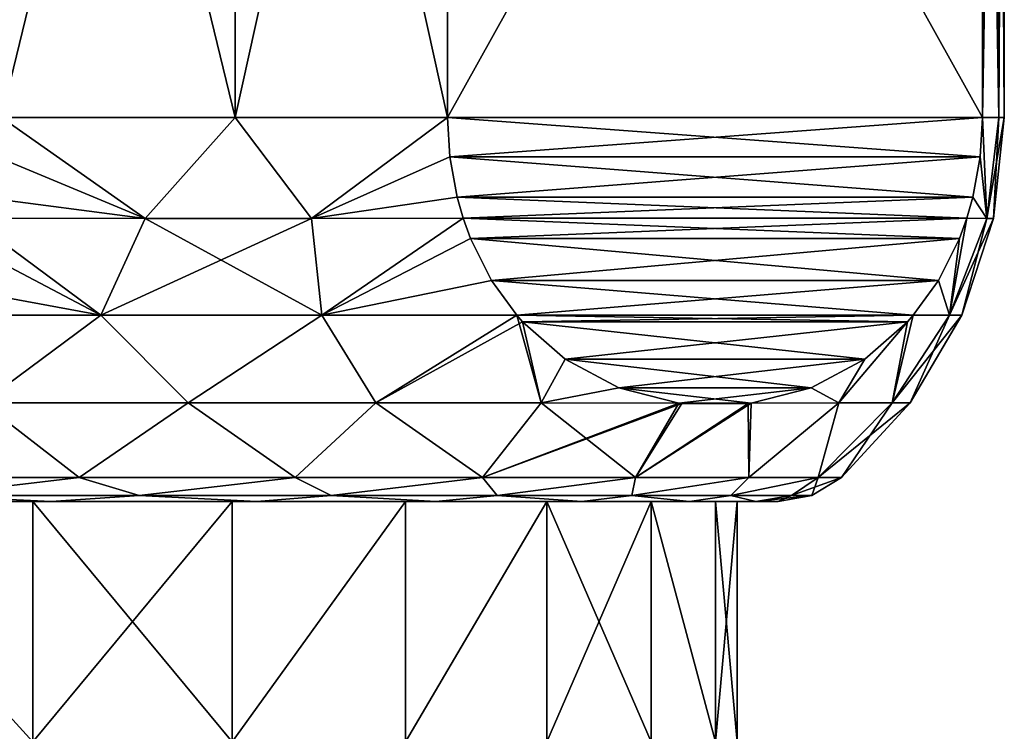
# Model space of a CAD drawing. Header units: metres. Extents: x -109 to 109, y -452 to 89.
# Tile 450 of 656: x -70.74 to -60.5, y 27.61 to 35.02. Entities that reach past the tile are written whole.
import ezdxf

# ---------------------------------------------------------------- set-up
doc = ezdxf.new("R2010")
doc.units = ezdxf.units.M
doc.layers.add('solid_K244270000C71_000', color=7, linetype='CONTINUOUS')

msp = doc.modelspace()

# ---------------------------------------------------------------- linework, layer by layer
at = {"layer": 'solid_K244270000C71_000'}
for points in [[(-68.5, 34, 13.856406), (-70.932236, 44, 15), (-70.932236, 34, 15)], [(-68.5, 34, 13.856406), (-68.5, 44, 13.856406), (-70.932236, 44, 15)], [(-70.932236, 34, -15), (-70.932236, 44, -15), (-68.5, 44, -13.856406)], [(-70.932236, 34, -15), (-68.5, 44, -13.856406), (-68.5, 34, -13.856406)], [(-66.293503, 34, 12.321825), (-66.293503, 44, 12.321825), (-68.5, 44, 13.856406)], [(-68.5, 34, 13.856406), (-66.293503, 34, 12.321825), (-68.5, 44, 13.856406)], [(-68.5, 34, -13.856406), (-68.5, 44, -13.856406), (-66.293503, 44, -12.321825)], [(-68.5, 34, -13.856406), (-66.293503, 44, -12.321825), (-66.293503, 34, -12.321825)], [(-60.725739, 44, 2.678175), (-66.293503, 44, 12.321825), (-66.293503, 34, 12.321825)], [(-60.725739, 34, 2.678175), (-60.725739, 44, 2.678175), (-66.293503, 34, 12.321825)], [(-60.725739, 34, -2.678175), (-66.293503, 44, -12.321825), (-60.725739, 44, -2.678175)], [(-66.293503, 34, -12.321825), (-66.293503, 44, -12.321825), (-60.725739, 34, -2.678175)], [(-60.725739, 34, -2.678175), (-60.725739, 44, -2.678175), (-60.556534, 44, -1.343836)], [(-60.725739, 34, -2.678175), (-60.556534, 44, -1.343836), (-60.556534, 34, -1.343836)], [(-60.556534, 34, 1.343836), (-60.556534, 44, 1.343836), (-60.725739, 44, 2.678175)], [(-60.556534, 34, 1.343836), (-60.725739, 44, 2.678175), (-60.725739, 34, 2.678175)], [(-60.556534, 34, -1.343836), (-60.556534, 44, -1.343836), (-60.5, 44)], [(-60.556534, 34, -1.343836), (-60.5, 44), (-60.5, 34)], [(-60.556534, 44, 1.343836), (-60.5, 34), (-60.5, 44)], [(-60.556534, 34, 1.343836), (-60.5, 34), (-60.556534, 44, 1.343836)], [(-70.98127, 33.588009, 15), (-69.436325, 32.947845, 14.231461), (-70.932236, 34, 15)], [(-69.436325, 32.947845, -14.231461), (-70.98127, 33.588009, -15), (-70.932236, 34, -15)], [(-69.436325, 32.947845, 14.231461), (-68.5, 34, 13.856406), (-70.932236, 34, 15)], [(-69.436325, 32.947845, -14.231461), (-70.932236, 34, -15), (-68.5, 34, -13.856406)], [(-69.436325, 32.947845, 14.231461), (-67.707031, 32.947845, 13.233049), (-68.5, 34, 13.856406)], [(-67.707031, 32.947845, -13.233049), (-69.436325, 32.947845, -14.231461), (-68.5, 34, -13.856406)], [(-67.707031, 32.947845, 13.233049), (-66.293503, 34, 12.321825), (-68.5, 34, 13.856406)], [(-67.707031, 32.947845, -13.233049), (-68.5, 34, -13.856406), (-66.293503, 34, -12.321825)], [(-67.707031, 32.947845, 13.233049), (-66.268982, 33.587994, 12.279356), (-66.293503, 34, 12.321825)], [(-66.268982, 33.587997, -12.279356), (-67.707031, 32.947845, -13.233049), (-66.293503, 34, -12.321825)], [(-60.725739, 34, 2.678175), (-66.293503, 34, 12.321825), (-66.268982, 33.587994, 12.279356)], [(-66.293503, 34, -12.321825), (-60.725739, 34, -2.678175), (-60.750256, 33.587997, -2.720644)], [(-66.268982, 33.587997, -12.279356), (-66.293503, 34, -12.321825), (-60.750256, 33.587997, -2.720644)], [(-60.750256, 33.587994, 2.720644), (-60.725739, 34, 2.678175), (-66.268982, 33.587994, 12.279356)], [(-60.750256, 33.587997, -2.720644), (-60.725739, 34, -2.678175), (-60.682579, 32.947845, -1.496383)], [(-60.750256, 33.587994, 2.720644), (-60.682579, 32.947845, 1.496383), (-60.725739, 34, 2.678175)], [(-60.725739, 34, -2.678175), (-60.556534, 34, -1.343836), (-60.682579, 32.947845, -1.496383)], [(-60.682579, 32.947845, 1.496383), (-60.556534, 34, 1.343836), (-60.725739, 34, 2.678175)], [(-60.5, 34), (-60.611958, 32.947845), (-60.682579, 32.947845, -1.496383)], [(-60.682579, 32.947845, 1.496383), (-60.611958, 32.947845), (-60.556534, 34, 1.343836)], [(-60.556534, 34, -1.343836), (-60.5, 34), (-60.682579, 32.947845, -1.496383)], [(-60.556534, 34, 1.343836), (-60.611958, 32.947845), (-60.5, 34)], [(-69.436325, 32.947845, -14.231461), (-71.135078, 33.169498, -15), (-70.98127, 33.588009, -15)], [(-70.98127, 33.588009, 15), (-71.135078, 33.169498, 15), (-69.436325, 32.947845, 14.231461)], [(-66.268982, 33.587997, -12.279356), (-66.192078, 33.169487, -12.146152), (-67.707031, 32.947845, -13.233049)], [(-67.707031, 32.947845, 13.233049), (-66.192078, 33.169483, 12.146152), (-66.268982, 33.587994, 12.279356)], [(-66.268982, 33.587997, -12.279356), (-60.750256, 33.587997, -2.720644), (-60.82716, 33.169487, -2.853847)], [(-66.268982, 33.587997, -12.279356), (-60.82716, 33.169487, -2.853847), (-66.192078, 33.169487, -12.146152)], [(-60.750256, 33.587994, 2.720644), (-66.268982, 33.587994, 12.279356), (-66.192078, 33.169483, 12.146152)], [(-60.750256, 33.587994, 2.720644), (-66.192078, 33.169483, 12.146152), (-60.827164, 33.169483, 2.853848)], [(-60.750256, 33.587994, 2.720644), (-60.827164, 33.169483, 2.853848), (-60.682579, 32.947845, 1.496383)], [(-60.82716, 33.169487, -2.853847), (-60.750256, 33.587997, -2.720644), (-60.682579, 32.947845, -1.496383)], [(-69.436325, 32.947845, -14.231461), (-71.261009, 32.950325, -15), (-71.135078, 33.169498, -15)], [(-71.135078, 33.169498, 15), (-71.261009, 32.950325, 15), (-69.436325, 32.947845, 14.231461)], [(-66.192078, 33.169487, -12.146152), (-66.129112, 32.950325, -12.037097), (-67.707031, 32.947845, -13.233049)], [(-67.707031, 32.947845, 13.233049), (-66.129112, 32.950325, 12.037097), (-66.192078, 33.169483, 12.146152)], [(-66.192078, 33.169487, -12.146152), (-60.82716, 33.169487, -2.853847), (-60.890125, 32.950325, -2.962903)], [(-66.192078, 33.169487, -12.146152), (-60.890125, 32.950325, -2.962903), (-66.129112, 32.950325, -12.037097)], [(-60.827164, 33.169483, 2.853848), (-66.192078, 33.169483, 12.146152), (-66.129112, 32.950325, 12.037097)], [(-60.827164, 33.169483, 2.853848), (-66.129112, 32.950325, 12.037097), (-60.890125, 32.950325, 2.962903)], [(-60.82716, 33.169487, -2.853847), (-60.682579, 32.947845, -1.496383), (-60.890125, 32.950325, -2.962903)], [(-60.827164, 33.169483, 2.853848), (-60.890125, 32.950325, 2.962903), (-60.682579, 32.947845, 1.496383)], [(-69.899857, 31.941845, -14.087252), (-71.413879, 32.740784, -15), (-71.261009, 32.950325, -15)], [(-69.899857, 31.941845, 14.087252), (-71.261009, 32.950325, 15), (-71.413879, 32.740784, 15)], [(-69.899857, 31.941845, -14.087252), (-71.261009, 32.950325, -15), (-69.436325, 32.947845, -14.231461)], [(-69.899857, 31.941845, 14.087252), (-69.436325, 32.947845, 14.231461), (-71.261009, 32.950325, 15)], [(-69.899857, 31.941845, -14.087252), (-69.436325, 32.947845, -14.231461), (-67.707031, 32.947845, -13.233049)], [(-67.600159, 31.941845, -12.75952), (-69.899857, 31.941845, -14.087252), (-67.707031, 32.947845, -13.233049)], [(-69.899857, 31.941845, 14.087252), (-67.600159, 31.941845, 12.75952), (-69.436325, 32.947845, 14.231461)], [(-67.600159, 31.941845, 12.75952), (-67.707031, 32.947845, 13.233049), (-69.436325, 32.947845, 14.231461)], [(-67.600159, 31.941845, -12.75952), (-67.707031, 32.947845, -13.233049), (-66.129112, 32.950325, -12.037097)], [(-67.600159, 31.941845, 12.75952), (-66.129112, 32.950325, 12.037097), (-67.707031, 32.947845, 13.233049)], [(-67.600159, 31.941845, -12.75952), (-66.129112, 32.950325, -12.037097), (-66.052673, 32.740772, -11.904704)], [(-67.600159, 31.941845, 12.75952), (-66.052673, 32.740772, 11.904702), (-66.129112, 32.950325, 12.037097)], [(-66.129112, 32.950325, -12.037097), (-60.890125, 32.950325, -2.962903), (-60.96656, 32.740772, -3.095296)], [(-66.052673, 32.740772, -11.904704), (-66.129112, 32.950325, -12.037097), (-60.96656, 32.740772, -3.095296)], [(-60.890125, 32.950325, 2.962903), (-66.129112, 32.950325, 12.037097), (-66.052673, 32.740772, 11.904702)], [(-60.966564, 32.740772, 3.095297), (-60.890125, 32.950325, 2.962903), (-66.052673, 32.740772, 11.904702)], [(-60.890125, 32.950325, -2.962903), (-60.682579, 32.947845, -1.496383), (-61.070866, 31.941845, -1.988569)], [(-60.96656, 32.740772, -3.095296), (-60.890125, 32.950325, -2.962903), (-61.070866, 31.941845, -1.988569)], [(-61.070866, 31.941845, 1.988568), (-60.682579, 32.947845, 1.496383), (-60.890125, 32.950325, 2.962903)], [(-61.070866, 31.941845, 1.988568), (-60.890125, 32.950325, 2.962903), (-60.966564, 32.740772, 3.095297)], [(-60.611958, 32.947845), (-60.943249, 31.941845), (-61.070866, 31.941845, -1.988569)], [(-61.070866, 31.941845, 1.988568), (-60.943249, 31.941845), (-60.682579, 32.947845, 1.496383)], [(-60.682579, 32.947845, -1.496383), (-60.611958, 32.947845), (-61.070866, 31.941845, -1.988569)], [(-60.682579, 32.947845, 1.496383), (-60.943249, 31.941845), (-60.611958, 32.947845)], [(-69.899857, 31.941845, -14.087252), (-71.852997, 32.30336, -15), (-71.413879, 32.740784, -15)], [(-71.852997, 32.30336, 15), (-69.899857, 31.941845, 14.087252), (-71.413879, 32.740784, 15)], [(-65.833115, 32.303349, -11.524409), (-67.600159, 31.941845, -12.75952), (-66.052673, 32.740772, -11.904704)], [(-67.600159, 31.941845, 12.75952), (-65.833115, 32.303345, 11.524407), (-66.052673, 32.740772, 11.904702)], [(-66.052673, 32.740772, -11.904704), (-60.96656, 32.740772, -3.095296), (-61.186127, 32.303349, -3.475591)], [(-65.833115, 32.303349, -11.524409), (-66.052673, 32.740772, -11.904704), (-61.186127, 32.303349, -3.475591)], [(-60.966564, 32.740772, 3.095297), (-66.052673, 32.740772, 11.904702), (-65.833115, 32.303345, 11.524407)], [(-61.186127, 32.303345, 3.475593), (-60.966564, 32.740772, 3.095297), (-65.833115, 32.303345, 11.524407)], [(-61.186127, 32.303349, -3.475591), (-60.96656, 32.740772, -3.095296), (-61.070866, 31.941845, -1.988569)], [(-61.186127, 32.303345, 3.475593), (-61.070866, 31.941845, 1.988568), (-60.966564, 32.740772, 3.095297)], [(-69.899857, 31.941845, -14.087252), (-72.376419, 31.941257, -15), (-71.852997, 32.30336, -15)], [(-71.852997, 32.30336, 15), (-72.376419, 31.941257, 15), (-69.899857, 31.941845, 14.087252)], [(-65.833115, 32.303349, -11.524409), (-65.571411, 31.941256, -11.071123), (-67.600159, 31.941845, -12.75952)], [(-67.600159, 31.941845, 12.75952), (-65.571411, 31.941256, 11.071122), (-65.833115, 32.303345, 11.524407)], [(-65.833115, 32.303349, -11.524409), (-61.186127, 32.303349, -3.475591), (-61.44783, 31.941256, -3.928877)], [(-65.833115, 32.303349, -11.524409), (-61.44783, 31.941256, -3.928877), (-65.571411, 31.941256, -11.071123)], [(-61.186127, 32.303345, 3.475593), (-65.833115, 32.303345, 11.524407), (-65.571411, 31.941256, 11.071122)], [(-61.186127, 32.303345, 3.475593), (-65.571411, 31.941256, 11.071122), (-61.44783, 31.941256, 3.928878)], [(-61.186127, 32.303349, -3.475591), (-61.070866, 31.941845, -1.988569), (-61.44783, 31.941256, -3.928877)], [(-61.186127, 32.303345, 3.475593), (-61.44783, 31.941256, 3.928878), (-61.070866, 31.941845, 1.988568)], [(-69.899857, 31.941845, -14.087252), (-71.129265, 31.028196, -14.028024), (-72.376419, 31.941257, -15)], [(-72.376419, 31.941257, 15), (-71.129265, 31.028196, 14.028024), (-69.899857, 31.941845, 14.087252)], [(-69.899857, 31.941845, -14.087252), (-68.98951, 31.028196, -13.008563), (-71.129265, 31.028196, -14.028024)], [(-69.899857, 31.941845, 14.087252), (-71.129265, 31.028196, 14.028024), (-68.98951, 31.028196, 13.008563)], [(-67.600159, 31.941845, -12.75952), (-68.98951, 31.028196, -13.008563), (-69.899857, 31.941845, -14.087252)], [(-69.899857, 31.941845, 14.087252), (-68.98951, 31.028196, 13.008563), (-67.600159, 31.941845, 12.75952)], [(-67.600159, 31.941845, -12.75952), (-67.036743, 31.028196, -11.665207), (-68.98951, 31.028196, -13.008563)], [(-67.600159, 31.941845, 12.75952), (-68.98951, 31.028196, 13.008563), (-67.036751, 31.028196, 11.665207)], [(-65.571411, 31.941256, -11.071123), (-67.036743, 31.028196, -11.665207), (-67.600159, 31.941845, -12.75952)], [(-67.600159, 31.941845, 12.75952), (-67.036751, 31.028196, 11.665207), (-65.571411, 31.941256, 11.071122)], [(-65.571411, 31.941256, 11.071122), (-67.036751, 31.028196, 11.665207), (-65.319611, 31.028196, 10.031404)], [(-65.51059, 31.872211, -10.965786), (-67.036743, 31.028196, -11.665207), (-65.571411, 31.941256, -11.071123)], [(-65.51059, 31.872211, -10.965786), (-65.319611, 31.028196, -10.031404), (-67.036743, 31.028196, -11.665207)], [(-65.571411, 31.941256, -11.071123), (-61.44783, 31.941256, -3.928877), (-61.508648, 31.872211, -4.034214)], [(-65.51059, 31.872211, -10.965786), (-65.571411, 31.941256, -11.071123), (-61.508648, 31.872211, -4.034214)], [(-65.51059, 31.872213, 10.965787), (-65.571411, 31.941256, 11.071122), (-65.319611, 31.028196, 10.031404)], [(-61.44783, 31.941256, 3.928878), (-65.571411, 31.941256, 11.071122), (-65.51059, 31.872213, 10.965787)], [(-61.508644, 31.872213, 4.034213), (-61.44783, 31.941256, 3.928878), (-65.51059, 31.872213, 10.965787)], [(-65.069878, 31.484505, 10.202445), (-65.51059, 31.872213, 10.965787), (-65.319611, 31.028196, 10.031404)], [(-61.508644, 31.872213, 4.034213), (-65.51059, 31.872213, 10.965787), (-65.069878, 31.484505, 10.202445)], [(-65.06987, 31.484503, -10.20244), (-65.319611, 31.028196, -10.031404), (-65.51059, 31.872211, -10.965786)], [(-65.51059, 31.872211, -10.965786), (-61.508648, 31.872211, -4.034214), (-61.949364, 31.484505, -4.797557)], [(-65.06987, 31.484503, -10.20244), (-65.51059, 31.872211, -10.965786), (-61.949364, 31.484505, -4.797557)], [(-61.94936, 31.484507, 4.797552), (-61.508644, 31.872213, 4.034213), (-65.069878, 31.484505, 10.202445)], [(-61.44783, 31.941256, -3.928877), (-61.666008, 31.028196, -2.362814), (-62.222351, 31.028196, -4.666798)], [(-61.508648, 31.872211, -4.034214), (-61.44783, 31.941256, -3.928877), (-62.222351, 31.028196, -4.666798)], [(-61.508644, 31.872213, 4.034213), (-62.222351, 31.028196, 4.666797), (-61.666008, 31.028196, 2.362813)], [(-61.94936, 31.484507, 4.797552), (-62.222351, 31.028196, 4.666797), (-61.508644, 31.872213, 4.034213)], [(-61.949364, 31.484505, -4.797557), (-61.508648, 31.872211, -4.034214), (-62.222351, 31.028196, -4.666798)], [(-60.943249, 31.941845), (-61.479008, 31.028196), (-61.666008, 31.028196, -2.362814)], [(-61.070866, 31.941845, 1.988568), (-61.666008, 31.028196, 2.362813), (-61.479008, 31.028196)], [(-61.070866, 31.941845, -1.988569), (-60.943249, 31.941845), (-61.666008, 31.028196, -2.362814)], [(-61.44783, 31.941256, -3.928877), (-61.070866, 31.941845, -1.988569), (-61.666008, 31.028196, -2.362814)], [(-61.44783, 31.941256, 3.928878), (-61.666008, 31.028196, 2.362813), (-61.070866, 31.941845, 1.988568)], [(-61.508644, 31.872213, 4.034213), (-61.666008, 31.028196, 2.362813), (-61.44783, 31.941256, 3.928878)], [(-61.070866, 31.941845, 1.988568), (-61.479008, 31.028196), (-60.943249, 31.941845)], [(-64.510376, 31.185995, 9.233361), (-65.069878, 31.484505, 10.202445), (-65.319611, 31.028196, 10.031404)], [(-65.06987, 31.484503, -10.20244), (-64.510376, 31.185993, -9.233356), (-65.319611, 31.028196, -10.031404)], [(-61.94936, 31.484507, 4.797552), (-65.069878, 31.484505, 10.202445), (-64.510376, 31.185995, 9.233361)], [(-65.06987, 31.484503, -10.20244), (-61.949364, 31.484505, -4.797557), (-62.508862, 31.185995, -5.766636)], [(-65.06987, 31.484503, -10.20244), (-62.508862, 31.185995, -5.766636), (-64.510376, 31.185993, -9.233356)], [(-61.94936, 31.484507, 4.797552), (-64.510376, 31.185995, 9.233361), (-62.508858, 31.185997, 5.766629)], [(-62.508862, 31.185995, -5.766636), (-61.949364, 31.484505, -4.797557), (-62.222351, 31.028196, -4.666798)], [(-61.94936, 31.484507, 4.797552), (-62.508858, 31.185997, 5.766629), (-62.222351, 31.028196, 4.666797)], [(-64.510376, 31.185995, 9.233361), (-65.319611, 31.028196, 10.031404), (-63.884262, 31.025101, 8.148903)], [(-64.510376, 31.185993, -9.233356), (-63.884262, 31.025101, -8.148903), (-65.319611, 31.028196, -10.031404)], [(-62.508858, 31.185997, 5.766629), (-64.510376, 31.185995, 9.233361), (-63.884262, 31.025101, 8.148903)], [(-64.510376, 31.185993, -9.233356), (-62.508862, 31.185995, -5.766636), (-63.134972, 31.025101, -6.851092)], [(-64.510376, 31.185993, -9.233356), (-63.134972, 31.025101, -6.851092), (-63.884262, 31.025101, -8.148903)], [(-62.508858, 31.185997, 5.766629), (-63.884262, 31.025101, 8.148903), (-63.134972, 31.025101, 6.85109)], [(-62.508858, 31.185997, 5.766629), (-63.134972, 31.025101, 6.85109), (-62.222351, 31.028196, 4.666797)], [(-62.508862, 31.185995, -5.766636), (-62.222351, 31.028196, -4.666798), (-63.134972, 31.025101, -6.851092)], [(-71.129265, 31.028196, -14.028024), (-70.122734, 30.25, -12.80727), (-72.584648, 30.25, -13.761022)], [(-71.129265, 31.028196, 14.028024), (-72.584648, 30.25, 13.761022), (-70.122734, 30.25, 12.80727)], [(-71.129265, 31.028196, -14.028024), (-68.98951, 31.028196, -13.008563), (-70.122734, 30.25, -12.80727)], [(-68.98951, 31.028196, 13.008563), (-71.129265, 31.028196, 14.028024), (-70.122734, 30.25, 12.80727)], [(-68.98951, 31.028196, -13.008563), (-67.877991, 30.25, -11.417383), (-70.122734, 30.25, -12.80727)], [(-68.98951, 31.028196, 13.008563), (-70.122734, 30.25, 12.80727), (-67.877991, 30.25, 11.417383)], [(-68.98951, 31.028196, -13.008563), (-67.036743, 31.028196, -11.665207), (-67.877991, 30.25, -11.417383)], [(-67.036751, 31.028196, 11.665207), (-68.98951, 31.028196, 13.008563), (-67.877991, 30.25, 11.417383)], [(-67.036743, 31.028196, -11.665207), (-65.926857, 30.25, -9.638691), (-67.877991, 30.25, -11.417383)], [(-67.036751, 31.028196, 11.665207), (-67.877991, 30.25, 11.417383), (-65.926857, 30.25, 9.638691)], [(-65.319611, 31.028196, 10.031404), (-67.036751, 31.028196, 11.665207), (-65.926857, 30.25, 9.638691)], [(-67.036743, 31.028196, -11.665207), (-65.319611, 31.028196, -10.031404), (-65.926857, 30.25, -9.638691)], [(-65.319611, 31.028196, -10.031404), (-63.884262, 31.025101, -8.148903), (-65.926857, 30.25, -9.638691)], [(-65.319611, 31.028196, 10.031404), (-65.926857, 30.25, 9.638691), (-64.335785, 30.25, 7.531765)], [(-63.884262, 31.025101, -8.148903), (-63.855698, 31.021408, -8.099425), (-65.926857, 30.25, -9.638691)], [(-63.855698, 31.021408, -8.099425), (-64.335785, 30.25, -7.531765), (-65.926857, 30.25, -9.638691)], [(-63.884262, 31.025101, 8.148903), (-65.319611, 31.028196, 10.031404), (-64.335785, 30.25, 7.531765)], [(-63.134972, 31.025101, -6.851092), (-63.158943, 30.25, -5.168353), (-64.335785, 30.25, -7.531765)], [(-63.163532, 31.02141, -6.900562), (-63.134972, 31.025101, -6.851092), (-64.335785, 30.25, -7.531765)], [(-63.855698, 31.021408, 8.099427), (-63.884262, 31.025101, 8.148903), (-64.335785, 30.25, 7.531765)], [(-63.855698, 31.021408, -8.099425), (-63.163532, 31.02141, -6.900562), (-64.335785, 30.25, -7.531765)], [(-63.163532, 31.02141, 6.900559), (-64.335785, 30.25, 7.531765), (-63.158943, 30.25, 5.168353)], [(-63.163532, 31.02141, 6.900559), (-63.855698, 31.021408, 8.099427), (-64.335785, 30.25, 7.531765)], [(-63.884262, 31.025101, -8.148903), (-63.134972, 31.025101, -6.851092), (-63.163532, 31.02141, -6.900562)], [(-63.884262, 31.025101, -8.148903), (-63.163532, 31.02141, -6.900562), (-63.855698, 31.021408, -8.099425)], [(-63.134972, 31.025101, 6.85109), (-63.884262, 31.025101, 8.148903), (-63.855698, 31.021408, 8.099427)], [(-63.134972, 31.025101, 6.85109), (-63.855698, 31.021408, 8.099427), (-63.163532, 31.02141, 6.900559)], [(-63.134972, 31.025101, 6.85109), (-63.163532, 31.02141, 6.900559), (-63.158943, 30.25, 5.168353)], [(-62.222351, 31.028196, -4.666798), (-62.436417, 30.25, -2.628939), (-63.158943, 30.25, -5.168353)], [(-63.134972, 31.025101, -6.851092), (-62.222351, 31.028196, -4.666798), (-63.158943, 30.25, -5.168353)], [(-62.222351, 31.028196, 4.666797), (-63.158943, 30.25, 5.168353), (-62.436417, 30.25, 2.628939)], [(-62.222351, 31.028196, 4.666797), (-63.134972, 31.025101, 6.85109), (-63.158943, 30.25, 5.168353)], [(-61.479008, 31.028196), (-62.19281, 30.25), (-62.436417, 30.25, -2.628939)], [(-61.666008, 31.028196, 2.362813), (-62.436417, 30.25, 2.628939), (-62.19281, 30.25)], [(-61.666008, 31.028196, -2.362814), (-61.479008, 31.028196), (-62.436417, 30.25, -2.628939)], [(-62.222351, 31.028196, -4.666798), (-61.666008, 31.028196, -2.362814), (-62.436417, 30.25, -2.628939)], [(-61.666008, 31.028196, 2.362813), (-62.222351, 31.028196, 4.666797), (-62.436417, 30.25, 2.628939)], [(-61.666008, 31.028196, 2.362813), (-62.19281, 30.25), (-61.479008, 31.028196)], [(-72.584648, 30.25, -13.761022), (-70.122734, 30.25, -12.80727), (-71.711952, 30.064585, -13.155044)], [(-70.122734, 30.25, 12.80727), (-72.584648, 30.25, 13.761022), (-71.711952, 30.064585, 13.155044)], [(-70.122734, 30.25, -12.80727), (-69.500351, 30.064585, -12.123754), (-71.711952, 30.064585, -13.155044)], [(-70.122734, 30.25, 12.80727), (-71.711952, 30.064585, 13.155044), (-69.500351, 30.064585, 12.123754)], [(-70.122734, 30.25, -12.80727), (-67.877991, 30.25, -11.417383), (-69.500351, 30.064585, -12.123754)], [(-67.877991, 30.25, 11.417383), (-70.122734, 30.25, 12.80727), (-69.500351, 30.064585, 12.123754)], [(-67.877991, 30.25, -11.417383), (-67.501419, 30.064585, -10.72409), (-69.500351, 30.064585, -12.123754)], [(-67.877991, 30.25, 11.417383), (-69.500351, 30.064585, 12.123754), (-67.501419, 30.064585, 10.72409)], [(-67.877991, 30.25, -11.417383), (-65.926857, 30.25, -9.638691), (-67.501419, 30.064585, -10.72409)], [(-65.926857, 30.25, 9.638691), (-67.877991, 30.25, 11.417383), (-67.501419, 30.064585, 10.72409)], [(-65.926857, 30.25, -9.638691), (-65.775909, 30.064585, -8.99858), (-67.501419, 30.064585, -10.72409)], [(-65.926857, 30.25, 9.638691), (-67.501419, 30.064585, 10.72409), (-65.775909, 30.064585, 8.99858)], [(-65.926857, 30.25, -9.638691), (-64.335785, 30.25, -7.531765), (-65.775909, 30.064585, -8.99858)], [(-64.335785, 30.25, 7.531765), (-65.926857, 30.25, 9.638691), (-65.775909, 30.064585, 8.99858)], [(-64.335785, 30.25, -7.531765), (-64.376244, 30.064585, -6.999652), (-65.775909, 30.064585, -8.99858)], [(-64.335785, 30.25, 7.531765), (-65.775909, 30.064585, 8.99858), (-64.376244, 30.064585, 6.999652)], [(-63.158943, 30.25, -5.168353), (-63.344955, 30.064585, -4.788044), (-64.376244, 30.064585, -6.999652)], [(-64.335785, 30.25, -7.531765), (-63.158943, 30.25, -5.168353), (-64.376244, 30.064585, -6.999652)], [(-63.158943, 30.25, 5.168353), (-64.376244, 30.064585, 6.999652), (-63.344955, 30.064585, 4.788044)], [(-63.158943, 30.25, 5.168353), (-64.335785, 30.25, 7.531765), (-64.376244, 30.064585, 6.999652)], [(-62.436417, 30.25, -2.628939), (-62.713375, 30.064585, -2.430954), (-63.344955, 30.064585, -4.788044)], [(-63.158943, 30.25, -5.168353), (-62.436417, 30.25, -2.628939), (-63.344955, 30.064585, -4.788044)], [(-62.436417, 30.25, 2.628939), (-63.344955, 30.064585, 4.788044), (-62.713375, 30.064585, 2.430954)], [(-62.436417, 30.25, 2.628939), (-63.158943, 30.25, 5.168353), (-63.344955, 30.064585, 4.788044)], [(-62.19281, 30.25), (-62.500694, 30.064585), (-62.713375, 30.064585, -2.430954)], [(-62.436417, 30.25, 2.628939), (-62.713375, 30.064585, 2.430954), (-62.500694, 30.064585)], [(-62.436417, 30.25, -2.628939), (-62.19281, 30.25), (-62.713375, 30.064585, -2.430954)], [(-62.436417, 30.25, 2.628939), (-62.500694, 30.064585), (-62.19281, 30.25)], [(-71.711952, 30.064585, 13.155044), (-72.764877, 30, 13.124607), (-70.416359, 30, 12.214573)], [(-71.711952, 30.064585, -13.155044), (-70.416359, 30, -12.214573), (-72.764877, 30, -13.124607)], [(-69.500351, 30.064585, 12.123754), (-71.711952, 30.064585, 13.155044), (-70.416359, 30, 12.214573)], [(-71.711952, 30.064585, -13.155044), (-69.500351, 30.064585, -12.123754), (-70.416359, 30, -12.214573)], [(-69.500351, 30.064585, 12.123754), (-70.416359, 30, 12.214573), (-68.27504, 30, 10.888367)], [(-69.500351, 30.064585, -12.123754), (-68.27504, 30, -10.888367), (-70.416359, 30, -12.214573)], [(-67.501419, 30.064585, 10.72409), (-69.500351, 30.064585, 12.123754), (-68.27504, 30, 10.888367)], [(-69.500351, 30.064585, -12.123754), (-67.501419, 30.064585, -10.72409), (-68.27504, 30, -10.888367)], [(-67.501419, 30.064585, 10.72409), (-68.27504, 30, 10.888367), (-66.414009, 30, 9.191263)], [(-67.501419, 30.064585, -10.72409), (-66.414009, 30, -9.191263), (-68.27504, 30, -10.888367)], [(-65.775909, 30.064585, 8.99858), (-67.501419, 30.064585, 10.72409), (-66.414009, 30, 9.191263)], [(-67.501419, 30.064585, -10.72409), (-65.775909, 30.064585, -8.99858), (-66.414009, 30, -9.191263)], [(-65.775909, 30.064585, 8.99858), (-66.414009, 30, 9.191263), (-64.896576, 30, 7.181022)], [(-65.775909, 30.064585, -8.99858), (-64.896576, 30, -7.181022), (-66.414009, 30, -9.191263)], [(-64.376244, 30.064585, 6.999652), (-65.775909, 30.064585, 8.99858), (-64.896576, 30, 7.181022)], [(-65.775909, 30.064585, -8.99858), (-64.376244, 30.064585, -6.999652), (-64.896576, 30, -7.181022)], [(-64.376244, 30.064585, 6.999652), (-64.896576, 30, 7.181022), (-63.774391, 30, 4.925991)], [(-64.376244, 30.064585, -6.999652), (-63.774391, 30, -4.925991), (-64.896576, 30, -7.181022)], [(-63.344955, 30.064585, 4.788044), (-64.376244, 30.064585, 6.999652), (-63.774391, 30, 4.925991)], [(-64.376244, 30.064585, -6.999652), (-63.344955, 30.064585, -4.788044), (-63.774391, 30, -4.925991)], [(-63.344955, 30.064585, 4.788044), (-63.774391, 30, 4.925991), (-63.085831, 30, 2.503291)], [(-63.344955, 30.064585, -4.788044), (-63.085831, 30, -2.503291), (-63.774391, 30, -4.925991)], [(-62.713375, 30.064585, 2.430954), (-63.344955, 30.064585, 4.788044), (-63.085831, 30, 2.503291)], [(-63.344955, 30.064585, -4.788044), (-62.713375, 30.064585, -2.430954), (-63.085831, 30, -2.503291)], [(-62.713375, 30.064585, 2.430954), (-63.085831, 30, 2.503291), (-62.854248, 30)], [(-62.500694, 30.064585), (-62.854248, 30), (-63.085831, 30, -2.503291)], [(-62.713375, 30.064585, -2.430954), (-62.500694, 30.064585), (-63.085831, 30, -2.503291)], [(-62.713375, 30.064585, 2.430954), (-62.854248, 30), (-62.500694, 30.064585)], [(-72.882019, 30, -12.715809), (-70.607201, 27.5, -11.834559), (-72.882454, 27.5, -12.715933)], [(-72.882019, 30, 12.715809), (-72.882454, 27.5, 12.715933), (-70.607201, 27.5, 11.834559)], [(-72.882019, 30, -12.715809), (-70.607124, 30, -11.834506), (-70.607201, 27.5, -11.834559)], [(-70.607124, 30, 11.834506), (-72.882019, 30, 12.715809), (-70.607201, 27.5, 11.834559)], [(-70.416359, 30, -12.214573), (-70.607124, 30, -11.834506), (-72.882019, 30, -12.715809)], [(-72.764877, 30, -13.124607), (-70.416359, 30, -12.214573), (-72.882019, 30, -12.715809)], [(-70.416359, 30, 12.214573), (-72.882019, 30, 12.715809), (-70.607124, 30, 11.834506)], [(-70.416359, 30, 12.214573), (-72.764877, 30, 13.124607), (-72.882019, 30, 12.715809)], [(-68.532883, 30, -10.550196), (-68.532539, 27.5, -10.549951), (-70.607201, 27.5, -11.834559)], [(-70.607124, 30, -11.834506), (-68.532883, 30, -10.550196), (-70.607201, 27.5, -11.834559)], [(-70.607124, 30, 11.834506), (-70.607201, 27.5, 11.834559), (-68.532539, 27.5, 10.549951)], [(-68.532883, 30, 10.550196), (-70.607124, 30, 11.834506), (-68.532539, 27.5, 10.549951)], [(-68.27504, 30, -10.888367), (-68.532883, 30, -10.550196), (-70.607124, 30, -11.834506)], [(-70.416359, 30, -12.214573), (-68.27504, 30, -10.888367), (-70.607124, 30, -11.834506)], [(-68.27504, 30, 10.888367), (-70.607124, 30, 11.834506), (-68.532883, 30, 10.550196)], [(-68.27504, 30, 10.888367), (-70.416359, 30, 12.214573), (-70.607124, 30, 11.834506)], [(-68.532883, 30, -10.550196), (-66.729919, 30, -8.906577), (-68.532539, 27.5, -10.549951)], [(-66.729919, 30, 8.906577), (-68.532883, 30, 10.550196), (-68.532539, 27.5, 10.549951)], [(-66.414009, 30, -9.191263), (-66.729919, 30, -8.906577), (-68.532883, 30, -10.550196)], [(-68.27504, 30, -10.888367), (-66.414009, 30, -9.191263), (-68.532883, 30, -10.550196)], [(-66.414009, 30, 9.191263), (-68.532883, 30, 10.550196), (-66.729919, 30, 8.906577)], [(-66.414009, 30, 9.191263), (-68.27504, 30, 10.888367), (-68.532883, 30, 10.550196)], [(-66.729919, 30, -8.906577), (-66.729546, 27.5, -8.906161), (-68.532539, 27.5, -10.549951)], [(-66.729919, 30, 8.906577), (-68.532539, 27.5, 10.549951), (-66.729546, 27.5, 8.906161)], [(-66.729919, 30, -8.906577), (-65.25972, 30, -6.95972), (-66.729546, 27.5, -8.906161)], [(-65.25972, 30, 6.95972), (-66.729919, 30, 8.906577), (-66.729546, 27.5, 8.906161)], [(-64.896576, 30, -7.181022), (-65.25972, 30, -6.95972), (-66.729919, 30, -8.906577)], [(-66.414009, 30, -9.191263), (-64.896576, 30, -7.181022), (-66.729919, 30, -8.906577)], [(-64.896576, 30, 7.181022), (-66.729919, 30, 8.906577), (-65.25972, 30, 6.95972)], [(-64.896576, 30, 7.181022), (-66.414009, 30, 9.191263), (-66.729919, 30, 8.906577)], [(-65.25972, 30, -6.95972), (-65.259621, 27.5, -6.959539), (-66.729546, 27.5, -8.906161)], [(-65.25972, 30, 6.95972), (-66.729546, 27.5, 8.906161), (-65.259621, 27.5, 6.959539)], [(-65.25972, 30, -6.95972), (-64.172241, 30, -4.775769), (-65.259621, 27.5, -6.959539)], [(-65.25972, 30, 6.95972), (-65.259621, 27.5, 6.959539), (-64.172417, 27.5, 4.776176)], [(-64.172241, 30, 4.775769), (-65.25972, 30, 6.95972), (-64.172417, 27.5, 4.776176)], [(-63.774391, 30, -4.925991), (-64.172241, 30, -4.775769), (-65.25972, 30, -6.95972)], [(-64.896576, 30, -7.181022), (-63.774391, 30, -4.925991), (-65.25972, 30, -6.95972)], [(-63.774391, 30, 4.925991), (-65.25972, 30, 6.95972), (-64.172241, 30, 4.775769)], [(-63.774391, 30, 4.925991), (-64.896576, 30, 7.181022), (-65.25972, 30, 6.95972)], [(-64.172241, 30, -4.775769), (-64.172417, 27.5, -4.776176), (-65.259621, 27.5, -6.959539)], [(-64.172241, 30, -4.775769), (-63.504719, 27.5, -2.429835), (-64.172417, 27.5, -4.776176)], [(-64.172241, 30, 4.775769), (-64.172417, 27.5, 4.776176), (-63.504719, 27.5, 2.429835)], [(-64.172241, 30, -4.775769), (-63.504608, 30, -2.429273), (-63.504719, 27.5, -2.429835)], [(-63.504608, 30, 2.429273), (-64.172241, 30, 4.775769), (-63.504719, 27.5, 2.429835)], [(-63.085831, 30, -2.503291), (-63.504608, 30, -2.429273), (-64.172241, 30, -4.775769)], [(-63.774391, 30, -4.925991), (-63.085831, 30, -2.503291), (-64.172241, 30, -4.775769)], [(-63.085831, 30, 2.503291), (-64.172241, 30, 4.775769), (-63.504608, 30, 2.429273)], [(-63.085831, 30, 2.503291), (-63.774391, 30, 4.925991), (-64.172241, 30, 4.775769)], [(-63.279499, 30), (-63.279499, 27.5), (-63.504719, 27.5, -2.429835)], [(-63.504608, 30, 2.429273), (-63.504719, 27.5, 2.429835), (-63.279499, 27.5)], [(-63.504608, 30, -2.429273), (-63.279499, 30), (-63.504719, 27.5, -2.429835)], [(-63.504608, 30, 2.429273), (-63.279499, 27.5), (-63.279499, 30)], [(-62.854248, 30), (-63.279499, 30), (-63.504608, 30, -2.429273)], [(-63.085831, 30, 2.503291), (-63.504608, 30, 2.429273), (-63.279499, 30)], [(-63.085831, 30, -2.503291), (-62.854248, 30), (-63.504608, 30, -2.429273)], [(-62.854248, 30), (-63.085831, 30, 2.503291), (-63.279499, 30)]]:
    msp.add_3dface(points, dxfattribs=at)

doc.saveas('drawing.dxf')
